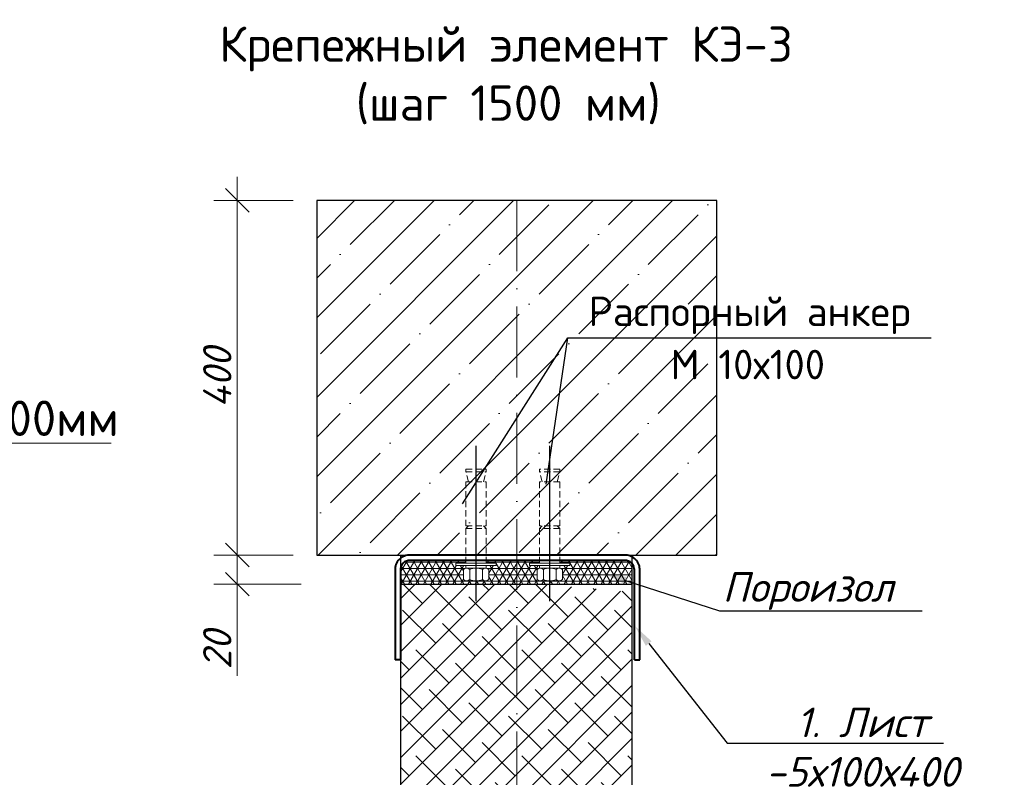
# Model space of a CAD drawing. Header units: millimetres. Extents: x 363306 to 7757304, y 1022887 to 1207196.
# Tile 308 of 656: x 1385224 to 1393567, y 1065381 to 1071800. Entities that reach past the tile are written whole.
import ezdxf
from ezdxf import colors
from ezdxf.entities.mleader import LeaderData, LeaderLine
from ezdxf.math import Vec2, Vec3

# ---------------------------------------------------------------- set-up
doc = ezdxf.new("R2010")
doc.units = ezdxf.units.MM
for name, pattern in [('20121203_alternatif_6$0$CURRENT_NRL LANDSCAPE_LOWER$0${ Leader Line}', [0]), ('ACAD_ISO10W100', [18, 12, -3, 0, -3]), ('HIDDEN', [0.375, 0.25, -0.125])]:
    doc.linetypes.add(name, pattern=pattern)
for name, color, linetype, lineweight in [('.', 7, 'Continuous', 15), ('k-devor 300', 250, '20121203_alternatif_6$0$CURRENT_NRL LANDSCAPE_LOWER$0${ Leader Line}', 30), ('shtrihovay', 202, 'HIDDEN', 13), ('выноски', 170, 'Continuous', 15), ('Линия ОС', 22, 'ACAD_ISO10W100', 9)]:
    doc.layers.add(name, color=color, linetype=linetype, lineweight=lineweight)
for name, color, linetype in [('0 @ 100', 7, 'Continuous'), ('kcd_tx', 7, 'Continuous'), ('shtrixovka', 7, 'Continuous'), ('Оси', 7, 'Continuous'), ('Штрих', 7, 'Continuous')]:
    doc.layers.add(name, color=color, linetype=linetype)
doc.styles.add('iso', font='isocpeur.TTF')
doc.styles.add('ISOCPEUR', font='isocpeur.TTF')
doc.styles.get("Standard").update_dxf_attribs({"font": 'isocpeui.ttf'})
doc.styles.add('ГОСТ 2.304', font='isocpeui.ttf')
doc.dimstyles.new('Санжар', dxfattribs={"dimtxt": 240, "dimasz": 200, "dimexe": 200, "dimexo": 200, "dimgap": 50, "dimtad": 1, "dimdec": 0, "dimtxsty": 'Standard', "dimblk": 'OBLIQUE', "dimcen": 2.5, "dimdle": 200, "dimclrd": 152, "dimclre": 152, "dimclrt": 152, "dimadec": 0, "dimazin": 0, "dimtfac": 1, "dimtdec": 0, "dimtmove": 0, "dimatfit": 3, "dimldrblk": 'OBLIQUE', "dimfxl": 0, "dimlwd": 0, "dimlwe": 0, "dimarcsym": 0})

# ---------------------------------------------------------------- blocks, each defined once
blk = doc.blocks.new('10')
at = {"ltscale": 0.5, "elevation": 592373653.4}
for points in [[(5406740.6, 185990.9), (5406740.6, 185830.9), (5406730.6, 185830.9), (5406730.6, 185990.9)], [(5406750.6, 185950.9), (5406750.6, 185870.9), (5406740.6, 185870.9), (5406740.6, 185950.9)]]:
    blk.add_lwpolyline(points, close=True, dxfattribs=at)
for points in [[(5406795.6, 185960.9), (5406755.6, 185960.9)], [(5406795.6, 185935.9), (5406755.6, 185935.9)], [(5406800.6, 185873.4), (5406800.6, 185948.4)], [(5406795.6, 185885.9), (5406755.6, 185885.9)], [(5406795.6, 185860.9), (5406755.6, 185860.9)]]:
    blk.add_lwpolyline(points, dxfattribs=at)
at = {"ltscale": 0.5}
for centre, radius, start, end in [((5406768.7, 185948.4, 592373653.4), 18.1, 136.3972, 223.6028), ((5406782.5, 185948.4, 592373653.4), 18.1, 316.3972, 43.6028), ((5406815.6, 185910.9, 592373653.4), 65, 157.3801, 202.6199), ((5406735.6, 185910.9, 592373653.4), 65, 337.3801, 22.6199), ((5406768.7, 185873.4, 592373653.4), 18.1, 136.3972, 223.6028), ((5406782.5, 185873.4, 592373653.4), 18.1, 316.3972, 43.6028)]:
    blk.add_arc(centre, radius, start, end, dxfattribs=at)
at = {"layer": 'shtrihovay', "ltscale": 100, "elevation": 592373653.4}
for points in [[(5406408.6, 185940.9), (5406368.6, 185950.9), (5406358.6, 185950.9)], [(5406358.6, 185950.9), (5406358.6, 185870.9)], [(5406368.6, 185950.9), (5406368.6, 185870.9)], [(5406583.6, 185950.9), (5406408.6, 185950.9)], [(5406408.6, 185950.9), (5406408.6, 185870.9)], [(5406730.6, 185950.9), (5406577.6, 185950.9)], [(5406583.6, 185950.9), (5406583.6, 185870.9)], [(5406593.6, 185950.9), (5406583.6, 185940.9)], [(5406593.6, 185950.9), (5406593.6, 185870.9)], [(5406408.6, 185880.9), (5406368.6, 185870.9), (5406358.6, 185870.9)], [(5406593.6, 185870.9), (5406583.6, 185880.9)], [(5406583.6, 185870.9), (5406408.6, 185870.9)], [(5406730.6, 185870.9), (5406577.6, 185870.9)]]:
    blk.add_lwpolyline(points, dxfattribs=at)
at = {"layer": 'Оси', "ltscale": 50}
blk.add_line((5406881.3, 185910.9, 592373653.4), (5406266, 185910.9, 592373653.4), dxfattribs=at)
blk = doc.blocks.new('_Oblique')
at = {"color": 0, "linetype": 'ByBlock', "lineweight": -2}
blk.add_line((-0.5, -0.5), (0.5, 0.5), dxfattribs=at)
blk = doc.blocks.new('*D1071')
at = {"layer": 'Defpoints', "color": 0, "lineweight": 25, "transparency": 16777216}
for p in [(1387740.3, 1070269.1), (1387067.6, 1067264.4), (1387740.3, 1067264.4)]:
    blk.add_point(p, dxfattribs=at)
at = {"layer": 'kcd_tx', "lineweight": 0, "transparency": 16777216}
for p, q in [((1387067.6, 1070469.1), (1387067.6, 1067064.4)), ((1387540.3, 1070269.1), (1386867.6, 1070269.1)), ((1387540.3, 1067264.4), (1386867.6, 1067264.4))]:
    blk.add_line(p, q, dxfattribs=at)
at = {"layer": 'kcd_tx', "lineweight": 0, "transparency": 16777216, "xscale": 200, "yscale": 200, "zscale": 200}
for p, rotation in [((1387067.6, 1070269.1), 90), ((1387067.6, 1067264.4), 270)]:
    blk.add_blockref('_Oblique', p, dxfattribs=dict(at, rotation=rotation))
at = {"layer": 'kcd_tx', "lineweight": 0, "transparency": 16777216, "insert": (1386897.6, 1068766.7), "char_height": 240, "attachment_point": 5, "rotation": 90, "bg_fill": 3, "box_fill_scale": 1.1, "bg_fill_color": 256, "bg_fill_true_color": 13158600, "bg_fill_transparency": 0}
blk.add_mtext('400', dxfattribs=at)
blk = doc.blocks.new('*D1072')
at = {"layer": 'Defpoints', "color": 0, "lineweight": 25, "transparency": 16777216}
for p in [(1387740.3, 1067264.4), (1387067.6, 1067017.8), (1387808.2, 1067017.8)]:
    blk.add_point(p, dxfattribs=at)
at = {"layer": 'kcd_tx', "lineweight": 0, "transparency": 16777216}
for p, q in [((1387067.6, 1067464.4), (1387067.6, 1066817.8)), ((1387540.3, 1067264.4), (1386867.6, 1067264.4)), ((1387608.2, 1067017.8), (1386867.6, 1067017.8)), ((1387067.6, 1066242.2), (1387067.6, 1067017.8))]:
    blk.add_line(p, q, dxfattribs=at)
at = {"layer": 'kcd_tx', "lineweight": 0, "transparency": 16777216, "xscale": 200, "yscale": 200, "zscale": 200}
for p, rotation in [((1387067.6, 1067264.4), 90), ((1387067.6, 1067017.8), 270)]:
    blk.add_blockref('_Oblique', p, dxfattribs=dict(at, rotation=rotation))
at = {"layer": 'kcd_tx', "lineweight": 0, "transparency": 16777216, "insert": (1386897.6, 1066460.1), "char_height": 240, "attachment_point": 5, "rotation": 90, "bg_fill": 3, "box_fill_scale": 1.1, "bg_fill_color": 256, "bg_fill_true_color": 13158600, "bg_fill_transparency": 0}
blk.add_mtext('20', dxfattribs=at)

msp = doc.modelspace()

# ---------------------------------------------------------------- hatches: boundary and pattern name
at = {"layer": '.'}
h = msp.add_hatch(dxfattribs=at)
h.set_pattern_fill('NET3', scale=17.124815)
h.set_pattern_definition([(0, (66551.39, -749013.494), (0, 54.3712887), []), (60, (66551.39, -749013.494), (-47.0869173, 27.1856444), []), (120, (66551.39, -749013.494), (-47.0869173, -27.1856444), [])])
h.paths.add_polyline_path([(1390413.844, 1067191.073, 0.19661912), (1390362.154, 1067217.531), (1389800.769, 1067217.531), (1389800.769, 1067195.906), (1389886.393, 1067195.906), (1389886.393, 1067174.5), (1389800.769, 1067174.5), (1389800.769, 1067152.723, -0.15692967), (1389822.175, 1067142.391), (1389822.175, 1067056.767, -0.1925824), (1389795.417, 1067046.064), (1389715.145, 1067046.064), (1389715.145, 1067017.822), (1390413.844, 1067017.822)])
h.paths.add_polyline_path([(1389608.115, 1067142.391, -0.15692967), (1389629.521, 1067152.723), (1389629.521, 1067174.5), (1389543.897, 1067174.5), (1389543.897, 1067195.906), (1389629.521, 1067195.906), (1389629.521, 1067217.531), (1389435.156, 1067217.531), (1389435.156, 1067017.822), (1389715.145, 1067017.822), (1389715.145, 1067046.064), (1389634.872, 1067046.064, -0.1925824), (1389608.115, 1067056.767)])
h.paths.add_polyline_path([(1389435.156, 1067217.531), (1389176.091, 1067217.531), (1389176.091, 1067195.906), (1389261.715, 1067195.906), (1389261.715, 1067174.5), (1389176.091, 1067174.5), (1389176.091, 1067152.723, -0.15692967), (1389197.497, 1067142.391), (1389197.497, 1067056.767, -0.1925824), (1389170.739, 1067046.064), (1389090.467, 1067046.064), (1389090.467, 1067017.822), (1389435.156, 1067017.822)])
h.paths.add_polyline_path([(1388983.437, 1067142.391, -0.15692967), (1389004.843, 1067152.723), (1389004.843, 1067174.5), (1388919.219, 1067174.5), (1388919.219, 1067195.906), (1389004.843, 1067195.906), (1389004.843, 1067217.531), (1388519.879, 1067217.531, 0.29462848), (1388454.076, 1067166.687), (1388454.076, 1067017.822), (1389090.467, 1067017.822), (1389090.467, 1067046.064), (1389010.194, 1067046.064, -0.1925824), (1388983.437, 1067056.767)])
at = {"layer": 'shtrixovka', "lineweight": 9, "true_color": 0xae4f24}
h = msp.add_hatch(dxfattribs=at)
h.set_pattern_fill('ANSI38', color=34, scale=50)
h.set_pattern_definition([(45, (-77614.96, -92272.53), (-112.253202, 112.253202), []), (135, (-77614.96, -92272.53), (-336.759605, 112.253202), [396.875, -238.125])])
edge = h.paths.add_edge_path()
edge.add_line((1389115.883, 1064055.561), (1389287.131, 1063798.689))
edge.add_line((1389287.131, 1063798.689), (1389458.379, 1064312.434))
edge.add_line((1389458.379, 1064312.434), (1389629.627, 1064055.561))
edge.add_line((1389629.627, 1064055.561), (1390663.844, 1064055.546))
edge.add_line((1390413.844, 1064055.546), (1390413.844, 1067017.837))
edge.add_line((1390413.844, 1067017.837), (1388454.076, 1067017.822))
edge.add_line((1388454.076, 1067017.822), (1388454.076, 1066868.786))
edge.add_line((1388454.076, 1066868.786), (1388454.076, 1064055.561))
edge.add_line((1388454.076, 1064055.561), (1389115.883, 1064055.561))
edge = h.paths.add_edge_path(flags=17)
edge.add_line((1390413.844, 1067017.837), (1390413.844, 1064055.546))
edge.add_line((1390413.844, 1064055.546), (1390413.844, 1067017.837))
edge.add_line((1390413.844, 1067017.837), (1389644.79, 1067017.822))
edge.add_line((1389644.79, 1067017.822), (1390413.844, 1066951.021))
at = {"layer": 'Штрих', "lineweight": 9, "ltscale": 100}
h = msp.add_hatch(dxfattribs=at)
h.set_pattern_fill('ANSI35', color=252, scale=75, style=0)
h.set_pattern_definition([(45, (67674.2, -751217), (-336.7596, 336.7596), []), (45, (68010.97, -751217), (-336.7596, 336.7596), [595.3125, -119.0625, 0, -119.0625])])
edge = h.paths.add_edge_path()
edge.add_line((1391130.025, 1067264.419), (1391130.025, 1070269.052))
edge.add_line((1391130.025, 1070269.052), (1387740.288, 1070269.052))
edge.add_line((1387740.288, 1070269.052), (1387740.288, 1067264.419))
edge.add_line((1387740.288, 1067264.419), (1391102.173, 1067264.419))

# ---------------------------------------------------------------- linework, layer by layer
at = {"color": 5, "lineweight": 40}
for p, q in [((1388449.964, 1066377.011), (1388404.118, 1066377.011)), ((1390432.069, 1066377.011), (1390477.915, 1066377.011))]:
    msp.add_line(p, q, dxfattribs=at)
at = {"lineweight": 25}
for points in [[(1388974.682, 1067697.877), (1389868.783, 1069103.641)], [(1389684.984, 1067863.912), (1389868.783, 1069103.641)], [(1389868.783, 1069103.641), (1392947.571, 1069103.641)]]:
    msp.add_lwpolyline(points, dxfattribs=at)
at = {"color": 5, "lineweight": 40}
for points in [[(1390363.873, 1067263.378), (1388518.161, 1067263.378)], [(1390362.154, 1067217.531), (1388519.879, 1067217.531)], [(1388404.118, 1067149.335), (1388404.118, 1066377.011)], [(1388449.964, 1067147.617), (1388449.964, 1066377.011)], [(1390432.069, 1066377.011), (1390432.069, 1067147.617)], [(1390477.915, 1066377.011), (1390477.915, 1067149.335)]]:
    msp.add_lwpolyline(points, dxfattribs=at)
for centre, radius, start, end in [((1388526.375, 1067141.12), 122.533, 86.1560471, 183.8439529), ((1388526.375, 1067141.12), 76.687, 85.1404745, 184.8595255), ((1390355.658, 1067141.12), 122.533, 356.1560471, 93.8439529), ((1390355.658, 1067141.12), 76.687, 355.1404745, 94.8595256)]:
    msp.add_arc(centre, radius, start, end, dxfattribs=at)
at = {"layer": 'k-devor 300', "color": 7, "lineweight": 30, "ltscale": 20}
msp.add_lwpolyline([(1391130.025, 1067264.419), (1391130.025, 1070269.052), (1387740.288, 1070269.052), (1387740.288, 1067264.419)], close=True, dxfattribs=at)
for points in [[(1388454.076, 1067017.822), (1388454.076, 1067264.419)], [(1390413.844, 1064055.561), (1390413.844, 1067248.957)], [(1388454.076, 1067017.822), (1390413.844, 1067017.822)], [(1388454.076, 1064055.561), (1388454.076, 1067017.822)]]:
    msp.add_lwpolyline(points, dxfattribs=at)
at = {"layer": 'Линия ОС', "color": 244, "linetype": 'ACAD_ISO10W100', "lineweight": 9, "ltscale": 50, "true_color": 0x991b1e}
msp.add_lwpolyline([(1389435.156, 1070269.052), (1389435.156, 1063120.707)], dxfattribs=at)

# ---------------------------------------------------------------- block references
at = {"layer": 'выноски', "yscale": 2.140601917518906, "zscale": 2.140601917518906}
for p, xscale, rotation in [((1787051.772, 12640853.819), -2.140601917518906, 90), ((991753.84, 12640853.819), 2.140601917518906, 270)]:
    msp.add_blockref('10', p, dxfattribs=dict(at, xscale=xscale, rotation=rotation))

# ---------------------------------------------------------------- texts
at = {"color": 0, "lineweight": -2, "ltscale": 5, "insert": (1348958.4, 1070865.149), "char_height": 300, "width": 17773.54363, "attachment_point": 1, "style": 'iso'}
msp.add_mtext('\\pi7162.827;{\\fISOCPEUR|b0|i1|c204|p34;Примечание:\\P\\pi0;1. \\C256;Данный лист читать совместно с листами\\C0; КP- \\P2. Горизонтальные сетки СГ-1, СГ-2, СГ-3  устраиваются по длине в стенах и в перегородках, через каждый 600 мм расстояние по высоте.\\P\\C256;3. Стены  выполнить из газоблока изготавливается автоклавным методом D600/\\PКладку выполнить с применением однорядной перевязки\\P5.Контроль качества материалов и работ выполнять согласно указаниям \\PКМК 2.01.03-19, КМК 3.03.01-98 и ППР.\\P6. Все внутренние дверные отверстие монтажировать на отм. +2,100.\\P7. Прочность клеевого состава или раствора должна обеспечить величину нормального сцепления не менее 1,2 кгс/см².}', dxfattribs=at)
at = {"color": 18, "lineweight": 0, "true_color": 0x000000, "insert": (1377368.048, 1070455.62), "char_height": 500, "width": 3831.09957, "attachment_point": 1}
msp.add_mtext('\\pi1090.54978;a - a', dxfattribs=at)
at = {"lineweight": 25, "char_height": 250, "attachment_point": 1}
for s, insert, width in [('\\fISOCPEUR|b0|i0|c0|p34;\\W1.0000000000;\\T1.0000000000;\\o\\lРаспорный анкер', (1390043.783, 1069453.641), 2775), ('\\fISOCPEUR|b0|i0|c0|p34;\\W1.0000000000;\\T1.0000000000;\\o\\lМ 10х100', (1390738.67, 1069003.641), 1425)]:
    msp.add_mtext(s, dxfattribs=dict(at, insert=insert, width=width))
at = {"lineweight": 9, "char_height": 300, "width": 5098.88054, "attachment_point": 1, "style": 'iso'}
for insert in [(1225906.271, 1069347.902), (1135366.415, 1069084.434), (1270366.415, 1069084.434)]:
    msp.add_mtext('\\pi342.876;{\\LГоризонтальная} \\P\\pi840.831;сетка ГС-2', dxfattribs=dict(at, insert=insert))
at = {"layer": '0 @ 100', "color": 7, "insert": (761996.908, 1075986.433), "char_height": 318.940213, "width": 19697.5359, "attachment_point": 4, "style": 'ГОСТ 2.304'}
msp.add_mtext('\\pi5457.36288;{\\fISOCPEUR|b1|i1|c204|p34;Характеристика участка строительства:\\P\\pi0;\\P}Расчетная зимняя температура воздух 15 °С.\\PСкоростной напор ветра   - 38кг/м2.\\PВес снегового покрова    - 50кг/м2.\\PКлассификация зданий по функциональной пожарной опасности - Ф 4.1 \\PКоэффициент надежности по назначению - 0.95\\P\\P^IПроектом разработано подъёмник для мало мобильных граждан населения грузоподъемностью 250 кг. скоростью 0,25 см/с. Двери шахт подъёмника противопожарные с пределом огнестойкости El 30. Подъёмники оборудованы кабинами габаритами 1500х1500 мм, ширина дверей кабины обеспечивает проезд инвалидной коляски. Для экстренных случаев подъёмник оснащен дополнительным аккумулятором и механическим спуском для безопасного спуска пассажира в нулевую отметку. Так же в дверях подъёмника установлены замки датчики которые открываются с ключевыми картами, чтобы открыть двери подъёмника.\\P^IС внешней и внутренней стороны наружных стен предусмотрено обшивка из аквапанелей толщиной 12,5мм с утеплением из минераловатной ваты на кварцевой основе, А =0,040 Вт/мС, толщиной 100мм. (по теплотехническому расчету). Наружная отделка из органическое стекло.\\P^IПодрядчик обязан предоставить заказчику сертификаты соответствия и пожарной безопасности на фасадную систему и все применяемые в данной системе материалы и изделия.\\PКонструкции, изделия и материалы применены по действующим стандартам, ТУ, сертификатам. На путях эвакуации используются отделочные материалы, соответствующие требованиям п. 5.25 ШНК 2.01.02-04.\\PОтделка стен с внутренней стороны окраска водоэмульсионными красками светлых тонов. Во внутренней и наружной отделке использованы современные отделочные материалы используемые на территории Республики Узбекистан.\\P^IКрыша - скатная из металлических профилированных листов с полимерными покрытиями с обеих сторон толщ.0,55мм по металлическим конструкциям.\\P^IПо периметру наружных стен устраивается бетонная отмостка. Бетон кл.В 7,5 шириной 1000 мм, толщиной 50 мм по гравийному основанию толщиной 100 мм -150 мм.\\P^IВсе строительно-монтажные работы вести согласно указаний соответствующих строительных норм и проекта производства работ (П.П.Р.) на основании ШНК 3.01.01 - 03 и КМК 3.01.02 - 00.', dxfattribs=at)

# ---------------------------------------------------------------- leaders
at = {"color": 251, "lineweight": 9}
ml = msp.add_multileader_mtext('Standard', dxfattribs=at)
ml.set_content(' ГС шаг 600мм', color=251, style='iso')
ml.set_leader_properties(color=256, lineweight=0)
ml.build(insert=Vec2(0, 0))
ml.multileader.update_dxf_attribs({"text_left_attachment_type": 6, "text_right_attachment_type": 6, "dogleg_length": 200, "arrow_head_size": 220})
ctx = ml.context
ctx.base_point, ctx.char_height, ctx.arrow_head_size, ctx.plane_origin = Vec3(1383183.618, 1068213.485), 300, 220, Vec3(1382502.634, 1067417.441)
ctx.left_attachment, ctx.right_attachment, ctx.text_align_type = 6, 6, 1
notes = []
notes.append((ctx, [(0, (1, 1, 0), (1383070.808, 1068213.485), (1, 0), 112.81, [(1, [(1382236.547, 1067292.441), (1383070.808, 1068213.485), (1382435.519, 1066917.441)], 0, [])])]))
ctx.mtext.insert, ctx.mtext.alignment, ctx.mtext.flow_direction = Vec3(1384650.505, 1068573.485), 2, 5
ml = msp.add_multileader_mtext('Standard')
ml.set_content('{\\fISOCPEUR|b0|i1|c204|p34;Пороизол}', color=256, style='ISOCPEUR')
ml.set_leader_properties()
ml.build(insert=Vec2(0, 0))
ml.multileader.update_dxf_attribs({"text_left_attachment_type": 6, "text_right_attachment_type": 6, "dogleg_length": 0.208, "arrow_head_size": 188.682, "scale": 100})
ctx = ml.context
ctx.base_point, ctx.scale, ctx.char_height, ctx.arrow_head_size, ctx.landing_gap_size, ctx.plane_origin = Vec3(1391173.333, 1066792.629, 1268036178.448), 100, 251.57628, 188.682, 0, Vec3(1393791.307, 1067326.313, 1268036178.448)
ctx.left_attachment, ctx.right_attachment, ctx.text_align_type = 6, 6, 1
notes.append((ctx, [(1, (1, 1, 0), (1391152.383, 1066792.629, 1268036178.448), (1, 0), 20.95, [(0, [(1390176.34, 1067108.263, 1268036178.448)], 0, [])])]))
ctx.mtext.insert, ctx.mtext.alignment, ctx.mtext.flow_direction = Vec3(1391903.19, 1067119.678, 1268036178.448), 2, 5
ml = msp.add_multileader_mtext('Standard')
ml.set_content('\\pxi1.90618;{\\fISOCPEUR|b0|i1|c204|p34;1. Лист\\P-5х100х400}', color=256, style='ISOCPEUR')
ml.set_leader_properties()
ml.build(insert=Vec2(0, 0))
ml.multileader.update_dxf_attribs({"text_left_attachment_type": 6, "text_right_attachment_type": 6, "dogleg_length": 0.208, "arrow_head_size": 188.682, "scale": 100})
ctx = ml.context
ctx.base_point, ctx.scale, ctx.char_height, ctx.arrow_head_size, ctx.landing_gap_size, ctx.plane_origin = Vec3(1391239.712, 1065671.201), 100, 251.57628, 188.682, 0, Vec3(1387601, 1066482.558)
ctx.left_attachment, ctx.right_attachment, ctx.text_align_type = 6, 6, 1
notes.append((ctx, [(1, (1, 1, 0), (1391218.762, 1065671.201), (1, 0), 20.95, [(0, [(1390436.697, 1066662.854)], 0, [])])]))
ctx.mtext.insert, ctx.mtext.alignment, ctx.mtext.flow_direction = Vec3(1392123.66, 1065973.092), 2, 5
for ctx, leaders in notes:
    for number, flags, end, landing, length, lines in leaders:
        leader = LeaderData()
        leader.index, (leader.has_last_leader_line, leader.has_dogleg_vector, leader.attachment_direction) = number, flags
        leader.last_leader_point, leader.dogleg_vector, leader.dogleg_length = Vec3(end), Vec3(landing), length
        for number, points, colour, breaks in lines:
            line = LeaderLine()
            line.index, line.vertices, line.color, line.breaks = number, Vec3.list(points), colors.encode_raw_color(colour), breaks
            leader.lines.append(line)
        ctx.leaders.append(leader)

# ---------------------------------------------------------------- next in the draw order: dimensions: what is measured, and where the dimension line sits
at = {"layer": 'kcd_tx', "color": 18, "lineweight": 0, "true_color": 0x000000}
dim = msp.add_linear_dim(base=(1387067.569, 1067264.419), p1=(1387740.288, 1070269.052), p2=(1387740.288, 1067264.419), angle=90, text='400', dimstyle='Санжар', override={"dimlfac": 0.2, "dimclrd": 256, "dimclre": 256, "dimclrt": 256, "dimtmove": 1, "dimfxl": 1.25, "dimtfill": 1, "dimarcsym": 2}, dxfattribs=at)
dim.commit()
dim.dimension.update_dxf_attribs({"geometry": '*D1071', "text_midpoint": (1386897.569, 1068766.736)})

# ---------------------------------------------------------------- next in the draw order: texts
at = {"lineweight": 9, "insert": (1386879.305, 1071743.384), "char_height": 300, "width": 5098.88054, "attachment_point": 1, "style": 'iso'}
msp.add_mtext('\\pi35.463;Крепежный элемент КЭ-3 \\P\\pi1192.62209;(шаг 1500 мм)', dxfattribs=at)

# ---------------------------------------------------------------- next in the draw order: dimensions: what is measured, and where the dimension line sits
at = {"layer": 'kcd_tx', "color": 18, "lineweight": 0, "true_color": 0x000000}
dim = msp.add_linear_dim(base=(1387067.569, 1067017.822), p1=(1387740.288, 1067264.419), p2=(1387808.243, 1067017.822), angle=90, text='20', dimstyle='Санжар', override={"dimlfac": 0.2, "dimclrd": 256, "dimclre": 256, "dimclrt": 256, "dimtmove": 1, "dimfxl": 1.25, "dimtfill": 1, "dimarcsym": 2}, dxfattribs=at)
dim.commit()
dim.dimension.update_dxf_attribs({"geometry": '*D1072', "text_midpoint": (1387067.569, 1066460.14), "dimtype": 160})

doc.saveas('drawing.dxf')
